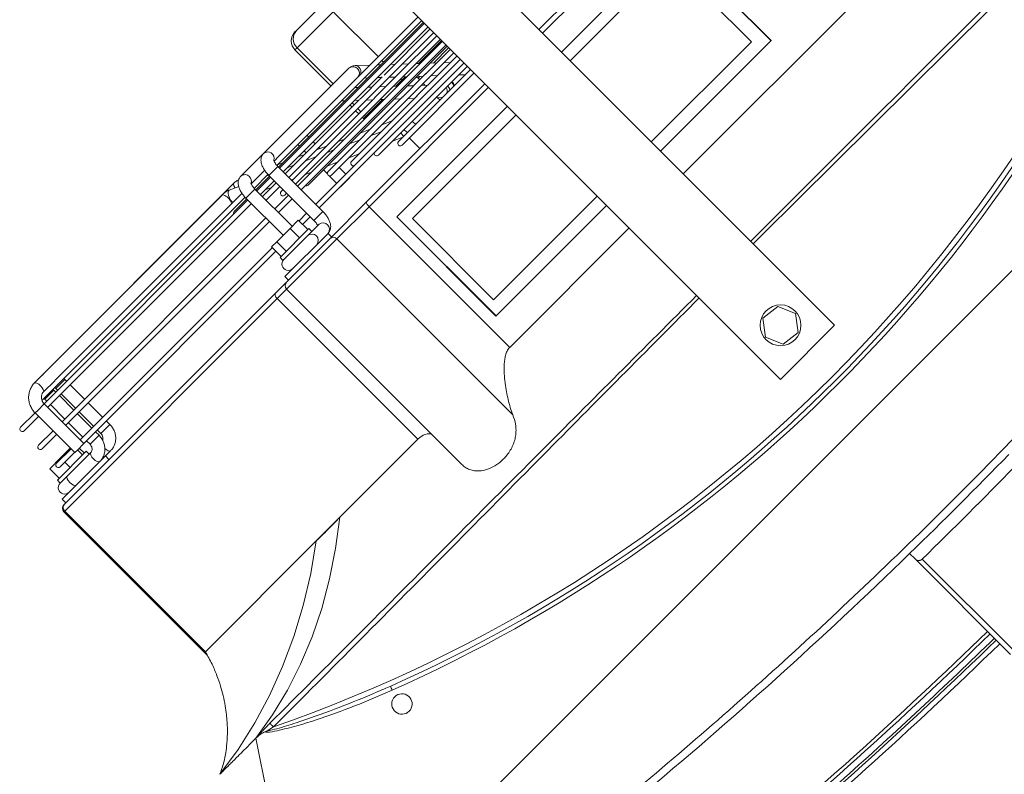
# Model space of a CAD drawing. Header units: millimetres. Extents: x -96593 to 66336, y -23969 to 7139.
# Tile 412 of 656: x -36290 to -36257, y -739 to -714. Entities that reach past the tile are written whole.
import ezdxf

# ---------------------------------------------------------------- set-up
doc = ezdxf.new("R2010")
doc.units = ezdxf.units.MM
doc.layers.add('mm_punktwstawienia', color=1, linetype='Continuous', lineweight=50)

# ---------------------------------------------------------------- blocks, each defined once
blk = doc.blocks.new('W_Gorny')
at = {"color": 7, "linetype": 'Continuous', "lineweight": 13}
for p, q in [((143.801, 230.641), (143.801, 206.024)), ((146.801, 230.641), (146.801, 206.024)), ((148.537, 229.124), (150.546, 229.124)), ((150.546, 229.124), (150.633, 229.124)), ((151.017, 228.624), (149.008, 228.624)), ((149.008, 228.624), (149.008, 226.124)), ((151.017, 226.624), (151.017, 228.624)), ((151.133, 228.624), (151.017, 228.624)), ((151.133, 226.624), (151.133, 228.624)), ((149.895, 226.521), (149.472, 226.124)), ((154.871, 226.624), (150.146, 226.624)), ((156.135, 226.624), (154.871, 226.624)), ((156.846, 226.567), (156.476, 226.402)), ((157.116, 226.624), (156.515, 226.624)), ((167.05, 226.624), (157.116, 226.624)), ((157.116, 226.624), (157.155, 226.608)), ((167.586, 226.614), (157.174, 226.614)), ((167.148, 226.614), (167.05, 226.624)), ((167.05, 226.624), (167.08, 226.614)), ((154.522, 226.124), (146.801, 226.124)), ((146.801, 225.924), (154.84, 225.924)), ((149.008, 225.924), (149.008, 225.832)), ((149.258, 225.924), (149.159, 225.832)), ((149.891, 225.832), (149.989, 225.924)), ((150.522, 225.924), (150.424, 225.832)), ((151.155, 225.832), (151.254, 225.924)), ((154.523, 226.124), (154.794, 226.124)), ((154.803, 225.924), (154.595, 225.832)), ((155.787, 226.124), (155.318, 226.124)), ((155.404, 225.924), (155.335, 225.893)), ((155.336, 225.924), (156.105, 225.924)), ((155.787, 226.124), (156.058, 226.124)), ((166.905, 226.124), (156.584, 226.124)), ((156.599, 225.909), (156.633, 225.924)), ((156.605, 225.924), (167.871, 225.924)), ((157.143, 226.132), (157.117, 226.124)), ((166.967, 226.114), (167.586, 226.114)), ((167.15, 225.874), (167.147, 225.924)), ((167.751, 225.874), (167.748, 225.924)), ((149.794, 225.832), (146.801, 225.832)), ((154.835, 225.774), (146.801, 225.774)), ((146.801, 225.574), (154.835, 225.574)), ((148.884, 225.574), (148.761, 225.459)), ((149.492, 225.459), (149.616, 225.574)), ((151.053, 225.832), (149.794, 225.832)), ((150.149, 225.574), (150.025, 225.459)), ((150.757, 225.459), (150.88, 225.574)), ((151.017, 225.459), (151.017, 225.574)), ((151.121, 225.832), (151.053, 225.832)), ((154.835, 225.832), (151.121, 225.832)), ((151.133, 225.459), (151.133, 225.574)), ((153.171, 225.574), (153.171, 225.459)), ((153.671, 225.459), (153.671, 225.574)), ((154.017, 225.574), (153.758, 225.459)), ((154.619, 225.574), (154.359, 225.459)), ((154.835, 225.874), (154.835, 223.374)), ((155.335, 225.874), (154.835, 225.874)), ((155.335, 223.374), (155.335, 225.874)), ((156.1, 225.832), (155.335, 225.832)), ((156.1, 225.774), (155.335, 225.774)), ((155.335, 225.574), (156.1, 225.574)), ((155.588, 225.459), (155.847, 225.574)), ((156.1, 225.874), (156.1, 223.814)), ((156.1, 225.874), (156.124, 225.874)), ((156.124, 225.874), (156.6, 225.874)), ((156.6, 223.814), (156.6, 225.874)), ((157.295, 225.832), (156.6, 225.832)), ((167.915, 225.774), (156.6, 225.774)), ((156.6, 225.574), (167.902, 225.574)), ((166.65, 225.874), (166.65, 225.774)), ((166.65, 225.874), (167.007, 225.874)), ((166.65, 225.574), (166.65, 224.774)), ((167.007, 225.874), (167.15, 225.874)), ((167.15, 225.774), (167.15, 225.874)), ((167.15, 224.774), (167.15, 225.574)), ((167.251, 225.874), (167.251, 225.774)), ((167.751, 225.874), (167.251, 225.874)), ((167.251, 225.574), (167.251, 224.774)), ((167.751, 225.774), (167.751, 225.874)), ((167.751, 224.774), (167.751, 225.574)), ((167.902, 225.764), (167.902, 223.564)), ((167.902, 225.764), (168.259, 225.764)), ((168.259, 225.764), (168.402, 225.764)), ((168.402, 223.564), (168.402, 225.764)), ((168.402, 225.574), (169.201, 225.574)), ((169.201, 225.774), (168.417, 225.774)), ((149.357, 225.459), (146.801, 225.459)), ((146.801, 225.259), (154.835, 225.259)), ((148.547, 225.259), (148.362, 225.085)), ((149.094, 225.085), (149.279, 225.259)), ((150.635, 225.459), (149.458, 225.459)), ((149.812, 225.259), (149.627, 225.085)), ((150.358, 225.085), (150.543, 225.259)), ((154.835, 225.459), (150.729, 225.459)), ((151.017, 225.085), (151.017, 225.259)), ((151.133, 225.085), (151.133, 225.259)), ((153.309, 225.259), (152.92, 225.085)), ((153.171, 225.259), (153.171, 225.197)), ((153.91, 225.259), (153.521, 225.085)), ((154.75, 225.085), (154.835, 225.124)), ((156.1, 225.459), (155.335, 225.459)), ((155.335, 225.259), (156.1, 225.259)), ((149.051, 225.085), (146.801, 225.085)), ((146.801, 224.885), (154.835, 224.885)), ((146.801, 224.824), (148.084, 224.824)), ((154.835, 224.774), (146.801, 224.774)), ((148.149, 224.885), (148.03, 224.774)), ((148.762, 224.774), (148.88, 224.885)), ((148.815, 224.824), (149.008, 224.824)), ((149.008, 224.885), (149.008, 224.824)), ((149.008, 224.824), (149.348, 224.824)), ((150.255, 225.085), (149.051, 225.085)), ((149.413, 224.885), (149.295, 224.774)), ((150.026, 224.774), (150.145, 224.885)), ((150.079, 224.824), (151.017, 224.824)), ((154.835, 225.085), (150.315, 225.085)), ((151.017, 224.824), (151.017, 224.885)), ((151.017, 224.824), (151.133, 224.824)), ((151.133, 224.824), (151.133, 224.885)), ((152.471, 224.885), (152.222, 224.774)), ((153.072, 224.885), (152.823, 224.774)), ((154.052, 224.774), (154.301, 224.885)), ((155.44, 225.085), (155.335, 225.085)), ((155.335, 224.885), (155.44, 224.885)), ((156.1, 224.774), (155.335, 224.774)), ((167.902, 224.774), (156.6, 224.774)), ((169.201, 224.774), (168.402, 224.774)), ((146.801, 224.574), (154.835, 224.574)), ((146.801, 224.512), (154.512, 224.512)), ((147.657, 224.424), (146.801, 224.424)), ((147.75, 224.512), (147.565, 224.339)), ((148.297, 224.339), (148.482, 224.512)), ((148.501, 224.424), (148.388, 224.424)), ((148.501, 224.339), (148.501, 224.424)), ((149.015, 224.512), (148.83, 224.339)), ((149.561, 224.339), (149.746, 224.512)), ((151.633, 224.512), (151.244, 224.339)), ((152.234, 224.512), (151.846, 224.339)), ((153.074, 224.339), (153.463, 224.512)), ((153.171, 224.382), (153.171, 224.339)), ((153.671, 224.289), (153.671, 224.512)), ((155.335, 224.574), (156.1, 224.574)), ((156.6, 224.574), (167.902, 224.574)), ((166.65, 224.574), (166.65, 223.774)), ((167.15, 223.774), (167.15, 224.574)), ((167.251, 224.574), (167.251, 223.774)), ((167.751, 223.774), (167.751, 224.574)), ((168.402, 224.574), (169.201, 224.574)), ((148.144, 224.339), (146.801, 224.339)), ((146.801, 224.139), (153.585, 224.139)), ((147.867, 223.966), (146.801, 223.966)), ((147.352, 224.139), (147.167, 223.966)), ((149.026, 223.966), (147.867, 223.966)), ((147.898, 223.966), (148.083, 224.139)), ((148.262, 224.339), (148.144, 224.339)), ((149.443, 224.339), (148.262, 224.339)), ((148.616, 224.139), (148.431, 223.966)), ((148.501, 224.031), (148.501, 224.139)), ((152.657, 223.966), (149.148, 223.966)), ((149.163, 223.966), (149.348, 224.139)), ((153.585, 224.339), (149.528, 224.339)), ((150.795, 224.139), (150.406, 223.966)), ((151.397, 224.139), (151.008, 223.966)), ((152.236, 223.966), (152.625, 224.139)), ((153.171, 224.139), (153.171, 223.774)), ((153.671, 223.774), (153.671, 224.189)), ((154.835, 223.774), (146.801, 223.774)), ((155.757, 223.774), (155.335, 223.774)), ((155.757, 223.814), (155.757, 223.284)), ((155.757, 223.814), (156.214, 223.814)), ((156.214, 223.814), (156.214, 223.284)), ((156.214, 223.814), (156.958, 223.814)), ((156.958, 223.814), (156.958, 223.284)), ((156.958, 223.814), (157.246, 223.814)), ((157.246, 223.814), (157.246, 223.284)), ((167.902, 223.774), (157.246, 223.774)), ((168.402, 223.814), (168.946, 223.814)), ((169.201, 223.774), (168.402, 223.774)), ((168.946, 223.814), (168.946, 223.774)), ((168.946, 223.814), (169.542, 223.814)), ((169.542, 223.814), (169.542, 223.284)), ((146.801, 223.574), (154.835, 223.574)), ((146.801, 223.392), (151.729, 223.392)), ((146.932, 223.219), (146.801, 223.219)), ((148.216, 223.219), (146.932, 223.219)), ((147.101, 223.219), (147.111, 223.228)), ((147.111, 223.228), (147.286, 223.392)), ((147.898, 223.374), (147.899, 223.392)), ((150.801, 223.219), (148.216, 223.219)), ((148.354, 223.211), (148.375, 223.228)), ((148.375, 223.228), (148.365, 223.219)), ((148.375, 223.228), (148.551, 223.392)), ((148.501, 223.219), (148.501, 223.346)), ((150.561, 223.219), (150.95, 223.392)), ((153.171, 223.574), (153.171, 223.564)), ((153.171, 223.564), (153.671, 223.564)), ((153.671, 223.564), (153.671, 223.574)), ((155.335, 223.374), (154.835, 223.374)), ((155.335, 223.574), (155.757, 223.574)), ((155.701, 223.284), (155.701, 223.124)), ((157.301, 223.284), (155.701, 223.284)), ((157.246, 223.574), (167.902, 223.574)), ((157.301, 223.124), (157.301, 223.284)), ((166.65, 223.574), (166.65, 223.374)), ((166.65, 223.374), (167.007, 223.374)), ((167.007, 223.374), (167.15, 223.374)), ((167.15, 223.374), (167.15, 223.574)), ((167.251, 223.574), (167.251, 223.374)), ((167.751, 223.374), (167.251, 223.374)), ((167.751, 223.374), (167.751, 223.574)), ((167.902, 223.564), (168.259, 223.564)), ((168.048, 223.284), (168.048, 223.124)), ((169.648, 223.284), (168.048, 223.284)), ((168.155, 223.564), (168.155, 223.284)), ((168.253, 223.564), (168.253, 223.284)), ((168.259, 223.564), (168.402, 223.564)), ((168.402, 223.574), (169.201, 223.574)), ((168.946, 223.574), (168.946, 223.284)), ((169.648, 223.124), (169.648, 223.284)), ((146.801, 223.019), (150.801, 223.019)), ((150.401, 222.424), (150.401, 223.019)), ((155.3, 223.124), (155.293, 223.124)), ((155.701, 223.124), (155.3, 223.124)), ((156.381, 223.124), (155.701, 223.124)), ((157.187, 223.124), (156.381, 223.124)), ((157.297, 223.124), (157.187, 223.124)), ((157.301, 223.124), (157.297, 223.124)), ((168.799, 223.124), (167.953, 223.124)), ((169.639, 223.124), (168.799, 223.124)), ((169.661, 223.124), (169.639, 223.124)), ((124.25, 222.424), (143.801, 222.424)), ((146.801, 222.424), (153.36, 222.424)), ((153.36, 222.424), (155.379, 222.424)), ((155.293, 222.624), (155.3, 222.624)), ((155.3, 222.624), (155.301, 222.624)), ((155.301, 222.624), (155.301, 222.424)), ((157.701, 222.624), (155.301, 222.624)), ((155.379, 222.424), (157.801, 222.424)), ((157.701, 222.424), (157.701, 222.624)), ((157.801, 222.424), (158.412, 222.424)), ((158.412, 222.424), (170.101, 222.424)), ((167.351, 222.624), (167.648, 222.624)), ((167.648, 222.624), (167.648, 222.424)), ((167.953, 222.624), (167.648, 222.624)), ((167.953, 222.624), (168.269, 222.624)), ((170.048, 222.624), (168.269, 222.624)), ((170.048, 222.424), (170.048, 222.624)), ((170.101, 222.424), (170.148, 222.424)), ((143.801, 222.224), (124.08, 222.224)), ((153.425, 222.224), (146.801, 222.224)), ((153.425, 214.424), (153.425, 222.224)), ((155.207, 222.224), (153.425, 222.224)), ((155.207, 222.224), (155.207, 212.464)), ((158.001, 222.224), (155.207, 222.224)), ((158.001, 212.543), (158.001, 222.224)), ((158.518, 222.224), (158.001, 222.224)), ((158.518, 222.224), (158.518, 214.424)), ((170.301, 222.224), (158.518, 222.224)), ((170.301, 214.424), (170.301, 222.224)), ((170.348, 222.224), (170.301, 222.224)), ((170.348, 214.27), (170.348, 222.224)), ((137.666, 221.174), (143.801, 221.174)), ((137.666, 215.674), (137.666, 221.174)), ((137.675, 215.674), (137.675, 221.174)), ((146.801, 221.174), (152.937, 221.174)), ((152.927, 215.674), (152.927, 221.174)), ((152.937, 221.174), (152.937, 215.674)), ((138.251, 216.193), (138.251, 220.693)), ((143.801, 220.693), (138.251, 220.693)), ((152.551, 220.693), (146.801, 220.693)), ((152.551, 216.193), (152.551, 220.693)), ((143.801, 216.193), (138.251, 216.193)), ((152.551, 216.193), (146.801, 216.193)), ((137.666, 215.674), (143.801, 215.674)), ((146.801, 215.674), (152.937, 215.674)), ((143.801, 214.424), (127.759, 214.424)), ((153.425, 214.424), (146.801, 214.424)), ((162.844, 214.424), (158.518, 214.424)), ((164.149, 214.424), (162.844, 214.424)), ((170.301, 214.424), (164.149, 214.424)), ((171.301, 210.624), (171.195, 210.624)), ((176.601, 202.624), (171.301, 210.624)), ((145.597, 208.214), (144.851, 208.125)), ((146.047, 207.614), (145.597, 208.214)), ((166.115, 208.333), (166.237, 208.382)), ((144.851, 208.125), (144.556, 207.435)), ((166.223, 207.917), (166.379, 207.917)), ((144.556, 207.435), (145.006, 206.834)), ((145.751, 206.924), (146.047, 207.614)), ((145.006, 206.834), (145.751, 206.924)), ((143.801, 206.024), (146.801, 206.024)), ((176.601, 202.624), (114.001, 202.624)), ((148.051, 197.616), (148.051, 197.316)), ((147.851, 192.024), (147.851, 197.113)), ((148.051, 197.316), (148.051, 192.024))]:
    blk.add_line(p, q, dxfattribs=at)
at = {"color": 7, "linetype": 'Continuous', "lineweight": 13, "flags": 128}
for points in [[(156.615, 226.464), (156.614, 226.47), (156.591, 226.551), (156.556, 226.605), (156.515, 226.624), (156.515, 226.624)], [(156.846, 226.567), (156.863, 226.57), (156.911, 226.553), (156.964, 226.502), (157.014, 226.427), (157.055, 226.338), (157.079, 226.249), (157.083, 226.174), (157.067, 226.124)], [(157.115, 226.541), (157.142, 226.595), (157.174, 226.614)], [(167.586, 226.114), (167.554, 226.133), (167.527, 226.188), (167.509, 226.269), (167.503, 226.364), (167.509, 226.46), (167.527, 226.541)], [(167.527, 226.541), (167.554, 226.595), (167.586, 226.614)], [(149.008, 224.824), (149.005, 224.785), (149.002, 224.774)], [(151.017, 224.824), (151.014, 224.785), (151.011, 224.774)], [(151.126, 224.774), (151.129, 224.785), (151.133, 224.824)], [(146.801, 223.253), (146.82, 223.237), (146.846, 223.219)], [(147.947, 223.219), (147.916, 223.279), (147.898, 223.374)], [(167.351, 222.624), (167.392, 222.643), (167.427, 222.698), (167.45, 222.779), (167.458, 222.846)], [(167.953, 223.124), (167.994, 223.105), (168.029, 223.051), (168.052, 222.97), (168.06, 222.874), (168.052, 222.779), (168.029, 222.698), (167.994, 222.643), (167.953, 222.624), (167.953, 222.624)], [(169.262, 223.124), (169.303, 223.105), (169.338, 223.051), (169.361, 222.97), (169.369, 222.874), (169.361, 222.779), (169.338, 222.698), (169.303, 222.643), (169.262, 222.624), (169.262, 222.624)], [(153.36, 222.424), (153.372, 222.421), (153.384, 222.409), (153.396, 222.391), (153.406, 222.366), (153.414, 222.335), (153.42, 222.301), (153.423, 222.263), (153.425, 222.224)], [(158.412, 222.424), (158.433, 222.421), (158.452, 222.409), (158.471, 222.391), (158.487, 222.366), (158.5, 222.335), (158.51, 222.301), (158.516, 222.263), (158.518, 222.224)], [(162.844, 214.424), (163.828, 213.674), (164.84, 212.999), (165.875, 212.401), (166.93, 211.882), (168.004, 211.444), (169.092, 211.088), (170.193, 210.814), (171.301, 210.624)], [(173.301, 210.624), (172.102, 210.81), (170.911, 211.081), (169.734, 211.436), (168.572, 211.874), (167.429, 212.393), (166.309, 212.992), (165.215, 213.67), (164.149, 214.424)], [(170.497, 210.649), (170.497, 210.64), (170.497, 210.626), (170.497, 210.606), (170.497, 210.582), (170.497, 210.553), (170.497, 210.521), (170.497, 210.486), (170.497, 210.451)], [(173.301, 210.624), (173.301, 210.624)]]:
    blk.add_lwpolyline(points, dxfattribs=at)
at = {"color": 7, "linetype": 'Continuous', "lineweight": 13}
blk.add_circle((145.301, 207.524), 0.8, dxfattribs=at)
for centre, radius, start, end in [((150.531, 228.638), 0.486, 358.348, 88.2476), ((150.633, 228.624), 0.5, 0, 90), ((150.085, 226.362), 0.248, 140.2199, 253.5838), ((150.166, 226.374), 0.251, 94.6993, 265.3007), ((154.892, 226.372), 0.253, 94.1089, 241.7041), ((156.143, 226.39), 0.235, 92.028, 183.7471), ((156.161, 226.369), 0.252, 178.7136, 241.975), ((157.544, 226.368), 0.463, 158.0527, 211.7533), ((157.295, 225.732), 0.1, 25.1193, 90), ((169.201, 225.674), 0.1, 270, 90), ((155.44, 224.985), 0.1, 270, 90), ((169.201, 224.674), 0.1, 270, 90), ((148.701, 224.424), 0.2, 153.9713, 180), ((154.512, 224.612), 0.1, 270, 337.8122), ((152.657, 223.866), 0.1, 294.1596, 90), ((153.585, 224.239), 0.1, 270, 90), ((169.201, 223.674), 0.1, 270, 90), ((147.91, 223.374), 0.25, 175.8755, 218.3426), ((147.951, 223.373), 0.267, 175.8847, 215.2359), ((148.263, 223.466), 0.29, 194.6054, 238.1068), ((149.365, 223.37), 0.498, 342.3579, 2.5525), ((149.801, 223.372), 0.515, 342.6772, 2.2335), ((150.225, 223.28), 0.288, 347.8396, 23.0619), ((150.801, 223.119), 0.1, 270, 90), ((151.729, 223.492), 0.1, 270, 55.1056), ((155.321, 222.874), 0.251, 96.518, 263.541), ((155.943, 222.874), 0.251, 94.6994, 265.3006), ((157.255, 222.874), 0.25, 270, 90), ((169.661, 222.874), 0.25, 270, 90), ((155.394, 222.237), 0.188, 94.5109, 183.8928), ((157.801, 222.224), 0.2, 0, 90), ((170.101, 222.224), 0.2, 0, 90), ((170.148, 222.224), 0.2, 0, 90), ((145.301, 262.47), 57.8, 244.15669, 295.84331), ((145.301, 262.502), 58.2, 248.97043, 291.02957), ((145.301, 262.47), 58, 248.97043, 291.02957), ((165.522, 207.964), 0.699, 17.8957, 31.9086), ((166.301, 207.524), 0.4, 101.2547, 78.7453), ((145.301, 386.596), 189.5, 269.22898, 270.77102), ((145.301, 381.596), 188.8, 270.83458, 279.54278), ((145.301, 381.596), 189, 270.8337, 279.54278)]:
    blk.add_arc(centre, radius, start, end, dxfattribs=at)
for points, knots in [([(150.146, 226.624), (150.111, 226.621), (150.044, 226.615), (149.959, 226.574), (149.915, 226.537), (149.895, 226.521)], [0, 0, 0, 0, 0.364541, 0.712981, 1, 1, 1, 1]), ([(155.335, 225.874), (155.335, 225.901), (155.334, 225.978), (155.319, 226.103), (155.286, 226.245), (155.236, 226.371), (155.171, 226.473), (155.094, 226.55), (155.006, 226.601), (154.929, 226.622), (154.883, 226.624), (154.871, 226.624)], [0, 0, 0, 0, 0.073045, 0.210809, 0.351522, 0.498881, 0.632573, 0.748462, 0.85598, 0.960138, 1, 1, 1, 1]), ([(156.6, 225.874), (156.599, 225.901), (156.598, 225.978), (156.583, 226.103), (156.55, 226.245), (156.5, 226.371), (156.436, 226.473), (156.359, 226.55), (156.271, 226.601), (156.193, 226.622), (156.147, 226.624), (156.135, 226.624)], [0, 0, 0, 0, 0.073045, 0.210809, 0.351522, 0.498881, 0.632573, 0.748462, 0.85598, 0.960137, 1, 1, 1, 1]), ([(156.515, 226.624), (156.483, 226.623), (156.407, 226.621), (156.334, 226.598), (156.291, 226.584)], [0, 0, 0, 0, 0.41905, 1, 1, 1, 1]), ([(157.116, 226.624), (157.084, 226.623), (157.004, 226.62), (156.914, 226.595), (156.858, 226.572), (156.846, 226.567)], [0, 0, 0, 0, 0.343702, 0.861185, 1, 1, 1, 1]), ([(168.402, 225.764), (168.401, 225.798), (168.398, 225.886), (168.367, 226.027), (168.304, 226.179), (168.213, 226.317), (168.099, 226.433), (167.965, 226.523), (167.817, 226.585), (167.688, 226.611), (167.611, 226.614), (167.586, 226.614)], [0, 0, 0, 0, 0.075554, 0.199859, 0.324375, 0.448815, 0.573006, 0.696785, 0.820041, 0.942755, 1, 1, 1, 1]), ([(153.161, 225.924), (153.163, 225.911), (153.167, 225.882), (153.168, 225.849), (153.168, 225.832)], [0, 0, 0, 0, 0.4677591, 1, 1, 1, 1]), ([(153.67, 225.832), (153.67, 225.837), (153.669, 225.868), (153.666, 225.899), (153.663, 225.924)], [0, 0, 0, 0, 0.151831, 1, 1, 1, 1]), ([(154.778, 226.158), (154.778, 226.158), (154.775, 226.161), (154.786, 226.147), (154.802, 226.109), (154.82, 226.045), (154.833, 225.964), (154.835, 225.904), (154.835, 225.874)], [0, 0, 0, 0, 0.02601, 0.19302, 0.368742, 0.571328, 0.791881, 1, 1, 1, 1]), ([(156.043, 226.158), (156.042, 226.158), (156.039, 226.161), (156.05, 226.147), (156.066, 226.109), (156.084, 226.045), (156.097, 225.964), (156.099, 225.904), (156.1, 225.874)], [0, 0, 0, 0, 0.02601, 0.19302, 0.368742, 0.571328, 0.791881, 1, 1, 1, 1]), ([(157.545, 226.115), (157.541, 226.115), (157.534, 226.115), (157.519, 226.119), (157.505, 226.122), (157.493, 226.124), (157.482, 226.125), (157.473, 226.124), (157.465, 226.123), (157.458, 226.12), (157.456, 226.117), (157.457, 226.114), (157.463, 226.115), (157.464, 226.115)], [0, 0, 0, 0, 0.162267, 0.285888, 0.372376, 0.436539, 0.490555, 0.544685, 0.596979, 0.673851, 0.788095, 0.960645, 1, 1, 1, 1]), ([(165.083, 226.114), (165.079, 226.115), (165.072, 226.116), (165.055, 226.119), (165.042, 226.122), (165.029, 226.124), (165.018, 226.125), (165.009, 226.124), (165.002, 226.122), (164.995, 226.119), (164.994, 226.115), (164.999, 226.115), (165.002, 226.114)], [0, 0, 0, 0, 0.18345, 0.298187, 0.38171, 0.443801, 0.50634, 0.559731, 0.613265, 0.697356, 0.82451, 1, 1, 1, 1]), ([(166.644, 225.924), (166.645, 225.921), (166.65, 225.905), (166.65, 225.888), (166.65, 225.874)], [0, 0, 0, 0, 0.205724, 1, 1, 1, 1]), ([(166.967, 226.115), (166.964, 226.115), (166.959, 226.115), (166.945, 226.118), (166.93, 226.122), (166.918, 226.124), (166.907, 226.124), (166.898, 226.124), (166.892, 226.124), (166.89, 226.123), (166.89, 226.123)], [0, 0, 0, 0, 0.224073, 0.450816, 0.601861, 0.713994, 0.806081, 0.898447, 0.985553, 1, 1, 1, 1]), ([(167.248, 225.916), (167.248, 225.916), (167.252, 225.903), (167.251, 225.888), (167.251, 225.874)], [0, 0, 0, 0, 0.036917, 1, 1, 1, 1]), ([(167.586, 226.114), (167.598, 226.114), (167.642, 226.112), (167.715, 226.089), (167.797, 226.032), (167.859, 225.95), (167.896, 225.857), (167.9, 225.793), (167.902, 225.764)], [0, 0, 0, 0, 0.076232, 0.275815, 0.472592, 0.66304, 0.848345, 1, 1, 1, 1]), ([(150.627, 225.457), (150.628, 225.457), (150.635, 225.458), (150.652, 225.459), (150.676, 225.459), (150.7, 225.459), (150.711, 225.458), (150.717, 225.458)], [0, 0, 0, 0, 0.045429, 0.213971, 0.471531, 0.740237, 1, 1, 1, 1]), ([(150.254, 225.085), (150.261, 225.085), (150.278, 225.085), (150.294, 225.085), (150.302, 225.085), (150.303, 225.085)], [0, 0, 0, 0, 0.404118, 0.933094, 1, 1, 1, 1]), ([(148.26, 224.338), (148.257, 224.338), (148.25, 224.339), (148.227, 224.338), (148.195, 224.338), (148.163, 224.339), (148.144, 224.339), (148.139, 224.338), (148.138, 224.337)], [0, 0, 0, 0, 0.128236, 0.324058, 0.591946, 0.862021, 0.985174, 1, 1, 1, 1]), ([(149.017, 223.964), (149.02, 223.965), (149.03, 223.966), (149.051, 223.966), (149.081, 223.965), (149.111, 223.965), (149.13, 223.966), (149.139, 223.966), (149.14, 223.964), (149.14, 223.964)], [0, 0, 0, 0, 0.070978, 0.197, 0.390625, 0.644342, 0.847275, 0.972714, 1, 1, 1, 1]), ([(149.441, 224.339), (149.445, 224.339), (149.46, 224.339), (149.486, 224.338), (149.507, 224.339), (149.516, 224.339), (149.519, 224.339)], [0, 0, 0, 0, 0.145959, 0.509125, 0.886079, 1, 1, 1, 1]), ([(154.835, 223.374), (154.836, 223.348), (154.837, 223.271), (154.852, 223.145), (154.885, 223.004), (154.935, 222.878), (154.999, 222.776), (155.076, 222.699), (155.164, 222.647), (155.242, 222.626), (155.288, 222.625), (155.3, 222.624)], [0, 0, 0, 0, 0.073044, 0.210809, 0.351522, 0.498881, 0.632573, 0.748461, 0.85598, 0.960138, 1, 1, 1, 1]), ([(155.377, 223.124), (155.374, 223.129), (155.366, 223.148), (155.351, 223.204), (155.338, 223.285), (155.336, 223.345), (155.335, 223.374)], [0, 0, 0, 0, 0.11037, 0.395873, 0.706699, 1, 1, 1, 1]), ([(166.65, 223.374), (166.651, 223.343), (166.654, 223.259), (166.684, 223.126), (166.746, 222.984), (166.835, 222.858), (166.947, 222.754), (167.077, 222.679), (167.214, 222.632), (167.307, 222.627), (167.351, 222.624)], [0, 0, 0, 0, 0.0817871, 0.2154349, 0.3494941, 0.4834788, 0.6169619, 0.7495132, 0.880845, 1, 1, 1, 1]), ([(167.287, 223.141), (167.281, 223.143), (167.256, 223.15), (167.215, 223.187), (167.172, 223.251), (167.152, 223.318), (167.15, 223.361), (167.15, 223.374)], [0, 0, 0, 0, 0.093821, 0.358595, 0.610635, 0.877003, 1, 1, 1, 1]), ([(167.251, 223.374), (167.252, 223.343), (167.255, 223.259), (167.285, 223.126), (167.348, 222.984), (167.437, 222.858), (167.549, 222.754), (167.678, 222.679), (167.815, 222.632), (167.908, 222.627), (167.953, 222.624)], [0, 0, 0, 0, 0.081787, 0.215435, 0.349494, 0.483479, 0.616962, 0.749513, 0.880845, 1, 1, 1, 1]), ([(167.953, 223.124), (167.945, 223.125), (167.917, 223.126), (167.871, 223.142), (167.816, 223.186), (167.774, 223.251), (167.753, 223.318), (167.752, 223.361), (167.751, 223.374)], [0, 0, 0, 0, 0.084433, 0.307489, 0.509832, 0.702444, 0.906005, 1, 1, 1, 1]), ([(155.207, 212.464), (155.127, 212.648), (155.029, 212.832), (154.859, 213.11), (154.799, 213.203), (154.702, 213.342), (154.669, 213.389), (154.6, 213.481), (154.565, 213.528), (154.458, 213.665), (154.383, 213.755), (154.264, 213.887), (154.223, 213.931), (154.138, 214.017), (154.095, 214.059), (154.005, 214.14), (153.958, 214.179), (153.862, 214.253), (153.812, 214.288), (153.708, 214.348), (153.655, 214.374), (153.541, 214.413), (153.483, 214.424), (153.425, 214.424)], [0, 0, 0, 0, 0.25, 0.25, 0.375, 0.375, 0.4375, 0.4375, 0.5, 0.5, 0.625, 0.625, 0.6875, 0.6875, 0.75, 0.75, 0.8125, 0.8125, 0.875, 0.875, 0.9375, 0.9375, 1, 1, 1, 1]), ([(158.518, 214.424), (158.465, 214.422), (158.361, 214.417), (158.182, 214.361), (158.059, 214.284), (158.008, 214.207), (158.001, 214.197)], [0, 0, 0, 0, 0.235012, 0.470097, 0.936112, 1, 1, 1, 1]), ([(162.844, 214.424), (163.084, 214.418), (163.315, 214.415), (163.75, 214.415), (163.956, 214.418), (164.149, 214.424)], [0, 0, 0, 0, 0.5, 0.5, 1, 1, 1, 1]), ([(173.301, 210.624), (173.178, 210.681), (172.936, 210.791), (172.615, 210.999), (172.291, 211.242), (171.969, 211.528), (171.684, 211.826), (171.449, 212.106), (171.236, 212.388), (171.026, 212.706), (170.822, 213.063), (170.633, 213.453), (170.448, 213.91), (170.352, 214.246), (170.301, 214.424)], [0, 0, 0, 0, 0.081243, 0.159496, 0.228668, 0.324664, 0.417114, 0.475875, 0.544111, 0.628925, 0.704327, 0.790663, 0.888837, 1, 1, 1, 1]), ([(155.207, 212.464), (155.264, 212.349), (155.355, 212.167), (155.541, 211.949), (155.712, 211.801), (155.9, 211.684), (156.099, 211.596), (156.316, 211.536), (156.533, 211.504), (156.743, 211.499), (157.003, 211.52), (157.313, 211.597), (157.573, 211.735), (157.745, 211.882), (157.859, 212.022), (157.943, 212.185), (157.995, 212.361), (157.996, 212.485), (157.997, 212.543)], [0, 0, 0, 0, 0.1027133, 0.1627555, 0.2227216, 0.2729688, 0.3231679, 0.3737308, 0.4242718, 0.4686869, 0.5131135, 0.6011173, 0.6972965, 0.7528253, 0.8083878, 0.8744658, 0.9405833, 1, 1, 1, 1]), ([(120.105, 210.649), (121.673, 210.651), (127.795, 210.66), (135.694, 210.686), (142.024, 210.682), (143.801, 210.681)], [0, 0, 0, 0, 0.198524, 0.775011, 1, 1, 1, 1]), ([(143.801, 210.541), (142.025, 210.535), (135.694, 210.516), (127.796, 210.464), (121.674, 210.453), (120.106, 210.451)], [0, 0, 0, 0, 0.224954, 0.801465, 1, 1, 1, 1]), ([(146.801, 210.679), (149.701, 210.678), (156, 210.675), (163.898, 210.659), (168.897, 210.651), (170.497, 210.649)], [0, 0, 0, 0, 0.367071, 0.797446, 1, 1, 1, 1]), ([(170.497, 210.451), (168.897, 210.453), (163.898, 210.461), (155.999, 210.513), (149.701, 210.532), (146.801, 210.541)], [0, 0, 0, 0, 0.202565, 0.632935, 1, 1, 1, 1]), ([(170.882, 210.554), (170.862, 210.531), (170.757, 210.408), (170.392, 210.17), (169.598, 209.691), (168.401, 209.098), (167.179, 208.568), (166.434, 208.276), (166.186, 208.179)], [0, 0, 0, 0, 0.01705, 0.0927003, 0.2438059, 0.5463167, 0.8489737, 1, 1, 1, 1]), ([(166.237, 208.382), (166.443, 208.462), (167.144, 208.737), (168.326, 209.238), (169.523, 209.812), (170.343, 210.235), (170.675, 210.443), (170.782, 210.511)], [0, 0, 0, 0, 0.1321475, 0.4492475, 0.766291, 0.924138, 1, 1, 1, 1]), ([(170.497, 210.649), (170.559, 210.649), (170.619, 210.648), (170.74, 210.646), (170.8, 210.645), (170.889, 210.642), (170.919, 210.641), (170.978, 210.639), (171.007, 210.638), (171.064, 210.635), (171.091, 210.633), (171.131, 210.63), (171.145, 210.629), (171.164, 210.627), (171.17, 210.627), (171.183, 210.626), (171.189, 210.625), (171.195, 210.624)], [0, 0, 0, 0, 0.25, 0.25, 0.5, 0.5, 0.625, 0.625, 0.75, 0.75, 0.875, 0.875, 0.9375, 0.9375, 0.96875, 0.96875, 1, 1, 1, 1]), ([(170.882, 210.554), (170.858, 210.543), (170.825, 210.529), (170.792, 210.515), (170.783, 210.511), (170.782, 210.511)], [0, 0, 0, 0, 0.720229, 0.990553, 1, 1, 1, 1]), ([(171.195, 210.624), (171.121, 210.617), (171.013, 210.606), (170.913, 210.567), (170.882, 210.554)], [0, 0, 0, 0, 0.685418, 1, 1, 1, 1]), ([(172.289, 210.624), (172.256, 210.624), (172.223, 210.624), (172.156, 210.624), (172.122, 210.624), (172.019, 210.624), (171.95, 210.624), (171.879, 210.624)], [0, 0, 0, 0, 0.25, 0.25, 0.5, 0.5, 1, 1, 1, 1]), ([(172.879, 210.624), (172.854, 210.624), (172.828, 210.624), (172.773, 210.624), (172.744, 210.624), (172.657, 210.624), (172.595, 210.624), (172.53, 210.624)], [0, 0, 0, 0, 0.25, 0.25, 0.5, 0.5, 1, 1, 1, 1]), ([(173.216, 210.624), (173.206, 210.624), (173.194, 210.624), (173.168, 210.624), (173.154, 210.624), (173.11, 210.624), (173.077, 210.624), (173.041, 210.624)], [0, 0, 0, 0, 0.25, 0.25, 0.5, 0.5, 1, 1, 1, 1]), ([(114.001, 200.505), (115.66, 200.24), (118.977, 199.709), (123.974, 199.082), (128.981, 198.579), (133.997, 198.212), (139.019, 197.978), (144.045, 197.878), (148.931, 197.91), (153.676, 198.063), (158.278, 198.323), (162.874, 198.695), (167.462, 199.182), (172.041, 199.773), (175.081, 200.261), (176.601, 200.505)], [0, 0, 0, 0, 0.080142, 0.160209, 0.240216, 0.320178, 0.400109, 0.480022, 0.559931, 0.633191, 0.70647, 0.77978, 0.853131, 0.926534, 1, 1, 1, 1]), ([(147.851, 197.113), (147.868, 197.113), (147.883, 197.115), (147.914, 197.123), (147.928, 197.128), (147.954, 197.142), (147.966, 197.15), (147.987, 197.167), (147.996, 197.176), (148.021, 197.205), (148.032, 197.226), (148.048, 197.271), (148.051, 197.293), (148.051, 197.316)], [0, 0, 0, 0, 0.125, 0.125, 0.25, 0.25, 0.375, 0.375, 0.5, 0.5, 0.75, 0.75, 1, 1, 1, 1]), ([(148.051, 193.299), (152.834, 193.368), (157.614, 193.62), (164.759, 194.268), (167.136, 194.53), (170.693, 194.989), (171.877, 195.154), (174.241, 195.505), (175.422, 195.692), (176.601, 195.89)], [0, 0, 0, 0, 0.5, 0.5, 0.75, 0.75, 0.875, 0.875, 1, 1, 1, 1]), ([(176.601, 195.746), (176.307, 195.696), (176.012, 195.648), (175.422, 195.551), (174.536, 195.409), (173.65, 195.273), (171.877, 195.01), (170.693, 194.846), (167.136, 194.387), (164.759, 194.126), (157.613, 193.478), (152.834, 193.227), (148.051, 193.157)], [0, 0, 0, 0, 0.03125, 0.03125, 0.0625, 0.125, 0.125, 0.25, 0.25, 0.5, 0.5, 1, 1, 1, 1]), ([(148.051, 192.916), (149.389, 192.943), (152.063, 192.999), (156.073, 193.19), (160.078, 193.46), (164.143, 193.822), (168.264, 194.281), (172.44, 194.834), (175.214, 195.282), (176.601, 195.505)], [0, 0, 0, 0, 0.139837, 0.2797, 0.419605, 0.559567, 0.706273, 0.853078, 1, 1, 1, 1])]:
    blk.add_open_spline(points, degree=3, knots=knots, dxfattribs=at)
for points in [[(170.782, 210.511), (170.687, 210.491), (170.592, 210.471), (170.497, 210.451)], [(171.879, 210.624), (171.692, 210.624), (171.497, 210.624), (171.301, 210.624)], [(172.53, 210.624), (172.454, 210.624), (172.373, 210.624), (172.289, 210.624)], [(173.041, 210.624), (172.993, 210.624), (172.939, 210.624), (172.879, 210.624)], [(173.301, 210.624), (173.301, 210.624), (173.272, 210.624), (173.216, 210.624)], [(148.051, 197.616), (157.604, 197.755), (167.148, 198.618), (176.601, 200.205)], [(142.551, 197.616), (144.385, 197.589), (146.218, 197.589), (148.051, 197.616)]]:
    blk.add_open_spline(points, degree=3, dxfattribs=at)
blk = doc.blocks.new('A$C2E197AD3')
at = {"color": 252, "lineweight": 13, "xscale": -0.8500000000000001, "yscale": 0.8500000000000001, "zscale": 0.8500000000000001, "rotation": 44.99999999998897}
blk.add_blockref('W_Gorny', (1220.471, 1623.535), dxfattribs=at)

msp = doc.modelspace()

# ---------------------------------------------------------------- block references
at = {"layer": 'mm_punktwstawienia', "lineweight": 60}
msp.add_blockref('A$C2E197AD3', (-37273.214, -2384.805), dxfattribs=at)

doc.saveas('drawing.dxf')
